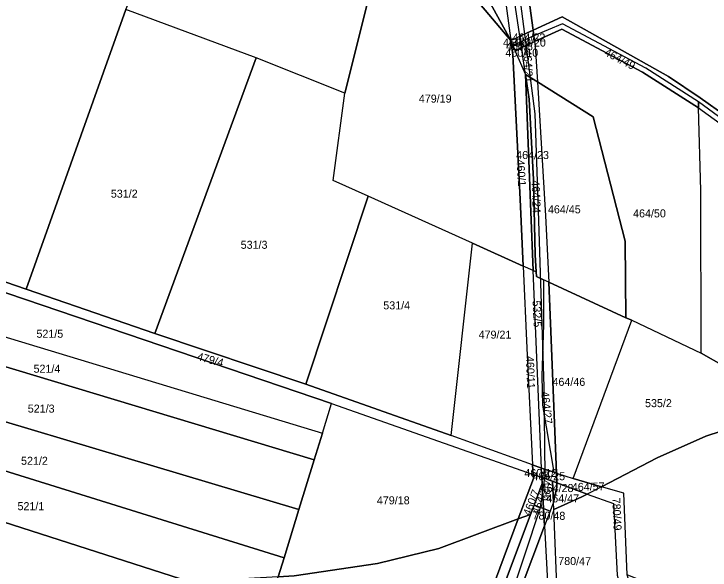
# Model space of a CAD drawing. Extents: x -629983 to -626385, y -1072828 to -1067897.
# Drawn here: x -627522.6 to -627261.8, y -1069758.5 to -1069550.4 of the extents above; entities that cross this region are included whole.
import ezdxf

# ---------------------------------------------------------------- set-up
doc = ezdxf.new("R2010")
doc.units = 0
for name, color, linetype in [('HOZ', 7, 'Continuous'), ('Parcela nároku', 7, 'Continuous'), ('Parcelní číslo', 7, 'Continuous')]:
    doc.layers.add(name, color=color, linetype=linetype)

msp = doc.modelspace()

# ---------------------------------------------------------------- linework, layer by layer
at = {"layer": 'HOZ'}
msp.add_lwpolyline([(-627421.78, -1069996.04), (-627408.61, -1069962.8), (-627394.45, -1069923.07), (-627386.36, -1069900.38), (-627356.75, -1069822.47), (-627337.43, -1069771.65), (-627325.35, -1069735.07), (-627324.61, -1069730.09), (-627323.57, -1069723.12), (-627323.95, -1069689.95), (-627326.13, -1069623.87), (-627327.32, -1069587.7), (-627335.38, -1069526.09), (-627342.44, -1069481.41)], dxfattribs=at)
at = {"layer": 'Parcela nároku'}
for points in [[(-627387.95, -1069506.5), (-627392.29, -1069497.12), (-627417.27, -1069492.05), (-627450.43, -1069478.79), (-627532.45, -1069447.67), (-627584.07, -1069415.57), (-627619.46, -1069497.12), (-627666.16, -1069469.88), (-627716.51, -1069585.55), (-627605.55, -1069622.32), (-627574.69, -1069633.25), (-627551.87, -1069641.76), (-627517.96, -1069653.42), (-627480.65, -1069548.74), (-627453.72, -1069486.59), (-627426.1, -1069499.39)], [(-627453.72, -1069486.59), (-627426.1, -1069499.39), (-627387.95, -1069506.5), (-627381.65, -1069510.05), (-627386.43, -1069531.17), (-627398.67, -1069579.98), (-627431.87, -1069566.76), (-627480.65, -1069548.74)], [(-627336.51, -1069560.27), (-627335.68, -1069565.62), (-627332.91, -1069619.68), (-627331.83, -1069644.72), (-627350.88, -1069636.09), (-627389.9, -1069618.55), (-627402.98, -1069612.67), (-627398.67, -1069579.98), (-627386.43, -1069531.17), (-627381.65, -1069510.05), (-627356.48, -1069536.58)], [(-627343.44, -1069510.58), (-627338.84, -1069542.54), (-627336.51, -1069560.27), (-627353.66, -1069528.87), (-627381.65, -1069510.05)], [(-627381.65, -1069510.05), (-627353.66, -1069528.87), (-627336.51, -1069560.27), (-627356.48, -1069536.58)], [(-627334.48, -1069509.8), (-627328.12, -1069556.45), (-627333.13, -1069558.73), (-627335.85, -1069540.22), (-627340.2, -1069510.3)], [(-627194.37, -1069602.74), (-627177.63, -1069626.85), (-627148.72, -1069664.45), (-627116.5, -1069688.84), (-627123.94, -1069698.07), (-627129.03, -1069692.38), (-627155.86, -1069668.53), (-627201.56, -1069631.19), (-627222.35, -1069613.82), (-627245.87, -1069595.67), (-627265.56, -1069581.74), (-627277.42, -1069573.8), (-627317.22, -1069551.48), (-627328.12, -1069556.45), (-627334.48, -1069509.8), (-627316.09, -1069508.2), (-627271.98, -1069526.74), (-627249.67, -1069543.94), (-627231.46, -1069559.34), (-627217.34, -1069574.26), (-627207.91, -1069584.5)], [(-627333.13, -1069558.73), (-627335.85, -1069540.22), (-627340.2, -1069510.3), (-627343.44, -1069510.58), (-627338.84, -1069542.54), (-627336.51, -1069560.27)], [(-627480.65, -1069548.74), (-627517.96, -1069653.42), (-627469.84, -1069669.97), (-627431.87, -1069566.76)], [(-627317.22, -1069551.48), (-627277.42, -1069573.8), (-627265.56, -1069581.74), (-627245.87, -1069595.67), (-627222.35, -1069613.82), (-627201.56, -1069631.19), (-627201.8, -1069633.24), (-627229.1, -1069610.62), (-627246.09, -1069598), (-627266.23, -1069583.3), (-627285.91, -1069570.72), (-627317.17, -1069554.05), (-627327.83, -1069558.62), (-627328.12, -1069556.45)], [(-627317.17, -1069554.05), (-627327.83, -1069558.62), (-627327.55, -1069560.67), (-627317.37, -1069556.06), (-627287.14, -1069572.21), (-627266.23, -1069585.55), (-627266.23, -1069583.3), (-627285.91, -1069570.72)], [(-627328.12, -1069556.45), (-627327.83, -1069558.62), (-627332.83, -1069560.77), (-627333.13, -1069558.73)], [(-627265.16, -1069677.28), (-627265.26, -1069616.46), (-627266.23, -1069585.55), (-627287.14, -1069572.21), (-627317.37, -1069556.06), (-627327.55, -1069560.67), (-627327.31, -1069562.42), (-627326.5, -1069575.75), (-627305.63, -1069588.82), (-627293.65, -1069635.34), (-627293.36, -1069664.11), (-627291.19, -1069665.02)], [(-627336.51, -1069560.27), (-627333.13, -1069558.73), (-627332.83, -1069560.77), (-627335.62, -1069562.34)], [(-627327.83, -1069558.62), (-627332.83, -1069560.77), (-627332.51, -1069562.92), (-627327.55, -1069560.67)], [(-627335.62, -1069562.34), (-627334.8, -1069564.25), (-627331.02, -1069573.07), (-627329.03, -1069624.46), (-627328.09, -1069646.41), (-627331.83, -1069644.72), (-627332.91, -1069619.68), (-627335.68, -1069565.62), (-627336.51, -1069560.27)], [(-627332.83, -1069560.77), (-627335.62, -1069562.34), (-627334.8, -1069564.25), (-627332.51, -1069562.92)], [(-627332.51, -1069562.92), (-627327.55, -1069560.67), (-627327.31, -1069562.42), (-627326.5, -1069575.75), (-627331.02, -1069573.07)], [(-627331.02, -1069573.07), (-627332.51, -1069562.92), (-627334.8, -1069564.25)], [(-627398.67, -1069579.98), (-627431.87, -1069566.76), (-627469.84, -1069669.97), (-627413.18, -1069688.87), (-627389.9, -1069618.55), (-627402.98, -1069612.67)], [(-627328.03, -1069612.35), (-627327.38, -1069640.55), (-627327, -1069646.83), (-627328.09, -1069646.41), (-627329.03, -1069624.46), (-627331.02, -1069573.07), (-627329.65, -1069582.31)], [(-627326.5, -1069575.75), (-627323.44, -1069625.88), (-627322.29, -1069650.78), (-627324.19, -1069649.9), (-627326.83, -1069648.64), (-627327, -1069646.83), (-627327.38, -1069640.55), (-627328.03, -1069612.35), (-627329.65, -1069582.31), (-627331.02, -1069573.07)], [(-627293.36, -1069664.11), (-627293.65, -1069635.34), (-627305.63, -1069588.82), (-627326.5, -1069575.75), (-627323.44, -1069625.88), (-627322.29, -1069650.78)], [(-627229.1, -1069610.62), (-627246.09, -1069598), (-627266.23, -1069583.3), (-627266.23, -1069585.55), (-627241.35, -1069603.52), (-627202.04, -1069635.13), (-627201.8, -1069633.24)], [(-627266.23, -1069585.55), (-627241.35, -1069603.52), (-627202.04, -1069635.13), (-627202.64, -1069696.79), (-627218.16, -1069697.8), (-627230.03, -1069699.67), (-627248.4, -1069686.8), (-627265.16, -1069677.28), (-627265.26, -1069616.46)], [(-627350.88, -1069636.09), (-627389.9, -1069618.55), (-627413.18, -1069688.87), (-627358.86, -1069708.13)], [(-627587.87, -1069633.36), (-627593.56, -1069650.77), (-627407.04, -1069707.27), (-627403.61, -1069696.15), (-627575.98, -1069637.59)], [(-627574.69, -1069633.25), (-627575.98, -1069637.59), (-627403.61, -1069696.15), (-627328.11, -1069722.69), (-627328.29, -1069719.12), (-627358.86, -1069708.13), (-627413.18, -1069688.87), (-627469.84, -1069669.97), (-627517.96, -1069653.42), (-627551.87, -1069641.76)], [(-627330.51, -1069675.41), (-627328.29, -1069719.12), (-627358.86, -1069708.13), (-627350.88, -1069636.09), (-627331.83, -1069644.72)], [(-627328.09, -1069646.41), (-627331.83, -1069644.72), (-627330.51, -1069675.41), (-627328.29, -1069719.12), (-627324.94, -1069720.33)], [(-627327, -1069646.83), (-627326.83, -1069648.64), (-627324.19, -1069649.9), (-627324.19, -1069666.52), (-627324.82, -1069685.95), (-627324.59, -1069696.82), (-627320.36, -1069721.83), (-627324.94, -1069720.33), (-627328.09, -1069646.41)], [(-627596.9, -1069661), (-627593.56, -1069650.77), (-627407.04, -1069707.27), (-627410.1, -1069717.21)], [(-627324.19, -1069649.9), (-627324.19, -1069666.52), (-627324.82, -1069685.95), (-627324.59, -1069696.82), (-627320.36, -1069721.83), (-627319.38, -1069722.15), (-627321.3, -1069672.37), (-627322.29, -1069650.78)], [(-627293.36, -1069664.11), (-627322.29, -1069650.78), (-627321.3, -1069672.37), (-627319.38, -1069722.15), (-627313.07, -1069724.21), (-627291.19, -1069665.02)], [(-627596.9, -1069661), (-627410.1, -1069717.21), (-627415.84, -1069735.86), (-627603.09, -1069679.95)], [(-627738.75, -1069673.66), (-627723.89, -1069678.4), (-627667.39, -1069695.31), (-627613.74, -1069712.54), (-627456.74, -1069762.91), (-627511.5, -1069767.01), (-627529.71, -1069767.79), (-627680.28, -1069718.85), (-627692.33, -1069715.06), (-627711.43, -1069702.35), (-627733.78, -1069689.03), (-627771.83, -1069664.35)], [(-627291.19, -1069665.02), (-627265.16, -1069677.28), (-627248.4, -1069686.8), (-627230.03, -1069699.67), (-627242.51, -1069701.63), (-627251.94, -1069704.66), (-627263.41, -1069708.33), (-627281.71, -1069716.5), (-627302.54, -1069727.27), (-627313.07, -1069724.21)], [(-627603.09, -1069679.95), (-627415.84, -1069735.86), (-627421.4, -1069753.89), (-627608.26, -1069695.76)], [(-627608.26, -1069695.76), (-627421.4, -1069753.89), (-627423.59, -1069760.99), (-627456.74, -1069762.91), (-627613.74, -1069712.54)], [(-627403.61, -1069696.15), (-627328.11, -1069722.69), (-627328.03, -1069724.18), (-627333.68, -1069739.35), (-627363.45, -1069750.46), (-627386.37, -1069755.98), (-627417.61, -1069760.65), (-627423.59, -1069760.99), (-627421.4, -1069753.89), (-627415.84, -1069735.86), (-627410.1, -1069717.21), (-627407.04, -1069707.27)], [(-627281.71, -1069716.5), (-627263.41, -1069708.33), (-627251.94, -1069704.66), (-627242.51, -1069701.63), (-627230.03, -1069699.67), (-627203.9, -1069717.97), (-627230.37, -1069785.28), (-627292.84, -1069760.27), (-627294.17, -1069729.71), (-627302.54, -1069727.27)], [(-627324.82, -1069723.84), (-627324.94, -1069720.33), (-627328.29, -1069719.12), (-627328.11, -1069722.69)], [(-627324.94, -1069720.33), (-627320.36, -1069721.83), (-627319.38, -1069722.15), (-627319.24, -1069725.84), (-627320.83, -1069725.26), (-627324.82, -1069723.84)], [(-627333.68, -1069739.35), (-627328.03, -1069724.18), (-627328.11, -1069722.69), (-627324.82, -1069723.84), (-627324.68, -1069726.05), (-627327.72, -1069734.13), (-627329.04, -1069737.62)], [(-627324.82, -1069723.84), (-627320.83, -1069725.26), (-627320.49, -1069733.06), (-627321.75, -1069736.39), (-627324.17, -1069735.47), (-627324.68, -1069726.05)], [(-627319.38, -1069722.15), (-627313.07, -1069724.21), (-627302.54, -1069727.27), (-627307.84, -1069730.01), (-627319.24, -1069725.84)], [(-627327.72, -1069734.13), (-627324.68, -1069726.05), (-627324.17, -1069735.47)], [(-627320.83, -1069725.26), (-627319.24, -1069725.84), (-627319.18, -1069727.44), (-627320.49, -1069733.06)], [(-627320.49, -1069733.06), (-627319.18, -1069727.44), (-627319.24, -1069725.84), (-627307.84, -1069730.01), (-627309.93, -1069731.1), (-627320.38, -1069735.78)], [(-627289.72, -1069770.53), (-627292.84, -1069760.27), (-627294.17, -1069729.71), (-627302.54, -1069727.27), (-627307.84, -1069730.01), (-627297.98, -1069733.62), (-627296.6, -1069760.4), (-627291.3, -1069778.84), (-627275.58, -1069817.11), (-627271.63, -1069816.83), (-627281.95, -1069791.81)], [(-627297.98, -1069733.62), (-627296.6, -1069760.4), (-627291.3, -1069778.84), (-627318.96, -1069770.46), (-627320.38, -1069735.78), (-627309.93, -1069731.1), (-627307.84, -1069730.01)], [(-627351.35, -1069796.87), (-627329.04, -1069737.62), (-627327.72, -1069734.13), (-627324.17, -1069735.47), (-627323.83, -1069741.9), (-627345.36, -1069798.92)], [(-627320.38, -1069735.78), (-627320.49, -1069733.06), (-627321.75, -1069736.39), (-627323.83, -1069741.9), (-627321.19, -1069790.92), (-627320.62, -1069807.37), (-627316.47, -1069808.98), (-627317.68, -1069791.02), (-627318.96, -1069770.46)], [(-627324.17, -1069735.47), (-627321.75, -1069736.39), (-627323.83, -1069741.9)], [(-627363.45, -1069750.46), (-627333.68, -1069739.35), (-627354.68, -1069795.73), (-627386.63, -1069784.81), (-627427.11, -1069772.42), (-627423.59, -1069760.99), (-627417.61, -1069760.65), (-627386.37, -1069755.98)], [(-627333.68, -1069739.35), (-627329.04, -1069737.62), (-627351.35, -1069796.87), (-627354.68, -1069795.73)], [(-627345.36, -1069798.92), (-627323.83, -1069741.9), (-627321.19, -1069790.92), (-627320.62, -1069807.37)]]:
    msp.add_lwpolyline(points, close=True, dxfattribs=at)

# ---------------------------------------------------------------- texts
at = {"layer": 'Parcelní číslo'}
for s, p in [('460/9', (-627339.39, -1069562.56)), ('464/22', (-627335.83, -1069560.67)), ('464/20', (-627335.63, -1069562.57)), ('460/8', (-627338.25, -1069563.96)), ('460/10', (-627338.49, -1069566.38)), ('479/19', (-627370.92, -1069583.56)), ('464/23', (-627334.46, -1069604.67)), ('531/2', (-627486.27, -1069619.12)), ('464/45', (-627322.57, -1069624.98)), ('464/50', (-627290.67, -1069626.5)), ('531/3', (-627437.64, -1069638.25)), ('531/4', (-627384.23, -1069660.92)), ('521/5', (-627514.13, -1069671.54)), ('479/21', (-627348.53, -1069671.87)), ('521/4', (-627515.22, -1069684.63)), ('464/46', (-627320.87, -1069689.55)), ('535/2', (-627286.2, -1069697.51)), ('521/3', (-627517.38, -1069699.55)), ('521/2', (-627519.9, -1069719.07)), ('460/12', (-627331.4, -1069723.66)), ('464/25', (-627328.43, -1069724.87)), ('464/28', (-627325.26, -1069729.29)), ('479/18', (-627386.63, -1069733.87)), ('464/47', (-627323.17, -1069733.14)), ('521/1', (-627521.23, -1069736.06))]:
    msp.add_text(s, height=3, dxfattribs=at).set_placement(p)
for s, rotation, p in [('464/21', 272.7369, (-627331.73, -1069563.88)), ('464/49', 332.0579, (-627301.73, -1069565.65)), ('460/1', 273.9172, (-627334.41, -1069604.98)), ('464/24', 272.0228, (-627328.68, -1069612.66)), ('532/5', 272.7427, (-627328.35, -1069657.67)), ('479/4', 344.8618, (-627454.21, -1069679.85)), ('460/11', 272.4986, (-627330.85, -1069678.45)), ('464/27', 276.1291, (-627325.18, -1069691.78)), ('464/26', 271.8685, (-627324.94, -1069720.29)), ('464/57', 1.3178, (-627313.59, -1069728.93)), ('460/7', 68.5831, (-627329.23, -1069738.43)), ('464/2', 68.182, (-627326.13, -1069737.82)), ('780/49', 272.6706, (-627298.51, -1069731.48)), ('780/48', 359.2445, (-627328.35, -1069739.53)), ('780/47', 359.2445, (-627318.73, -1069756.53))]:
    msp.add_text(s, height=3, rotation=rotation, dxfattribs=at).set_placement(p)

doc.saveas('drawing.dxf')
